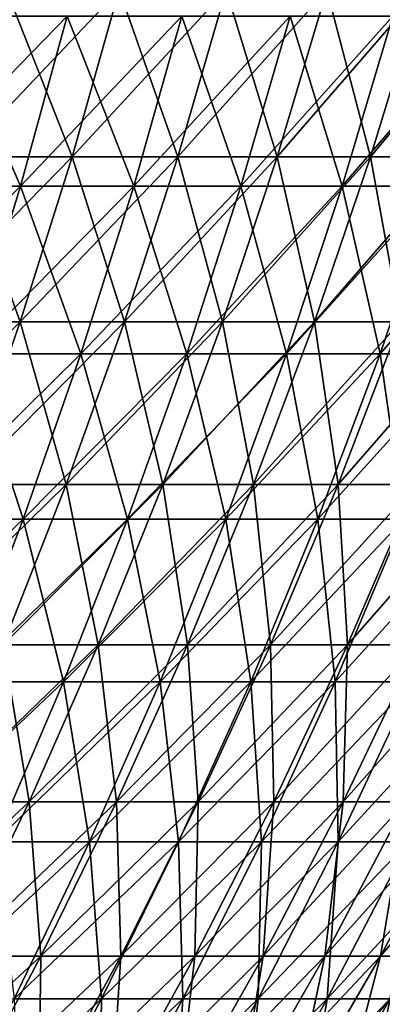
# Model space of a CAD drawing. Header units: millimetres. Extents: x -125 to 125, y 3898 to 4025.
# Tile 264 of 276: x 92 to 101, y 3962 to 3986. Entities that reach past the tile are written whole.
import ezdxf

# ---------------------------------------------------------------- set-up
doc = ezdxf.new("R2010")
doc.units = ezdxf.units.MM
doc.header["$LTSCALE"] = 2.2935
for name, color, linetype in [('2', 7, 'CONTINUOUS'), ('3', 7, 'CONTINUOUS'), ('4', 7, 'CONTINUOUS'), ('5', 7, 'CONTINUOUS')]:
    doc.layers.add(name, color=color, linetype=linetype)

msp = doc.modelspace()

# ---------------------------------------------------------------- linework, layer by layer
at = {"layer": '2', "color": 36, "linetype": 'Continuous', "true_color": 0x833d1e}
for points in [[(89.173, 3981.725, 76.161), (92.094, 3981.725, 72.601), (90.28, 3985.897, 77.107), (89.173, 3981.725, 76.161)], [(90.28, 3985.897, 77.107), (92.094, 3981.725, 72.601), (93.238, 3985.897, 73.503), (90.28, 3985.897, 77.107)], [(92.094, 3981.725, 72.601), (94.873, 3981.725, 68.93), (93.238, 3985.897, 73.503), (92.094, 3981.725, 72.601)], [(93.238, 3985.897, 73.503), (94.873, 3981.725, 68.93), (96.052, 3985.897, 69.786), (93.238, 3985.897, 73.503)], [(94.873, 3981.725, 68.93), (97.506, 3981.725, 65.152), (96.052, 3985.897, 69.786), (94.873, 3981.725, 68.93)], [(96.052, 3985.897, 69.786), (97.506, 3981.725, 65.152), (98.717, 3985.897, 65.961), (96.052, 3985.897, 69.786)], [(97.506, 3981.725, 65.152), (99.989, 3981.725, 61.273), (98.717, 3985.897, 65.961), (97.506, 3981.725, 65.152)], [(98.717, 3985.897, 65.961), (99.989, 3981.725, 61.273), (101.231, 3985.897, 62.034), (98.717, 3985.897, 65.961)], [(99.989, 3981.725, 61.273), (102.318, 3981.725, 57.301), (101.231, 3985.897, 62.034), (99.989, 3981.725, 61.273)], [(89.173, 3981.725, 76.161), (90.835, 3977.606, 71.609), (92.094, 3981.725, 72.601), (89.173, 3981.725, 76.161)], [(90.835, 3977.606, 71.609), (93.577, 3977.606, 67.987), (92.094, 3981.725, 72.601), (90.835, 3977.606, 71.609)], [(92.094, 3981.725, 72.601), (93.577, 3977.606, 67.987), (94.873, 3981.725, 68.93), (92.094, 3981.725, 72.601)], [(93.577, 3977.606, 67.987), (96.174, 3977.606, 64.261), (94.873, 3981.725, 68.93), (93.577, 3977.606, 67.987)], [(94.873, 3981.725, 68.93), (96.174, 3977.606, 64.261), (97.506, 3981.725, 65.152), (94.873, 3981.725, 68.93)], [(96.174, 3977.606, 64.261), (98.622, 3977.606, 60.436), (97.506, 3981.725, 65.152), (96.174, 3977.606, 64.261)], [(97.506, 3981.725, 65.152), (98.622, 3977.606, 60.436), (99.989, 3981.725, 61.273), (97.506, 3981.725, 65.152)], [(98.622, 3977.606, 60.436), (100.919, 3977.606, 56.517), (99.989, 3981.725, 61.273), (98.622, 3977.606, 60.436)], [(99.989, 3981.725, 61.273), (100.919, 3977.606, 56.517), (102.318, 3981.725, 57.301), (99.989, 3981.725, 61.273)], [(100.919, 3977.606, 56.517), (103.06, 3977.606, 52.512), (102.318, 3981.725, 57.301), (100.919, 3977.606, 56.517)], [(89.463, 3973.547, 70.527), (92.163, 3973.547, 66.96), (90.835, 3977.606, 71.609), (89.463, 3973.547, 70.527)], [(90.835, 3977.606, 71.609), (92.163, 3973.547, 66.96), (93.577, 3977.606, 67.987), (90.835, 3977.606, 71.609)], [(92.163, 3973.547, 66.96), (94.721, 3973.547, 63.29), (93.577, 3977.606, 67.987), (92.163, 3973.547, 66.96)], [(93.577, 3977.606, 67.987), (94.721, 3973.547, 63.29), (96.174, 3977.606, 64.261), (93.577, 3977.606, 67.987)], [(94.721, 3973.547, 63.29), (97.132, 3973.547, 59.523), (96.174, 3977.606, 64.261), (94.721, 3973.547, 63.29)], [(96.174, 3977.606, 64.261), (97.132, 3973.547, 59.523), (98.622, 3977.606, 60.436), (96.174, 3977.606, 64.261)], [(97.132, 3973.547, 59.523), (99.394, 3973.547, 55.663), (98.622, 3977.606, 60.436), (97.132, 3973.547, 59.523)], [(98.622, 3977.606, 60.436), (99.394, 3973.547, 55.663), (100.919, 3977.606, 56.517), (98.622, 3977.606, 60.436)], [(99.394, 3973.547, 55.663), (101.503, 3973.547, 51.718), (100.919, 3977.606, 56.517), (99.394, 3973.547, 55.663)], [(100.919, 3977.606, 56.517), (101.503, 3973.547, 51.718), (103.06, 3977.606, 52.512), (100.919, 3977.606, 56.517)], [(89.463, 3973.547, 70.527), (90.634, 3969.553, 65.849), (92.163, 3973.547, 66.96), (89.463, 3973.547, 70.527)], [(90.634, 3969.553, 65.849), (93.149, 3969.553, 62.24), (92.163, 3973.547, 66.96), (90.634, 3969.553, 65.849)], [(92.163, 3973.547, 66.96), (93.149, 3969.553, 62.24), (94.721, 3973.547, 63.29), (92.163, 3973.547, 66.96)], [(93.149, 3969.553, 62.24), (95.521, 3969.553, 58.535), (94.721, 3973.547, 63.29), (93.149, 3969.553, 62.24)], [(94.721, 3973.547, 63.29), (95.521, 3969.553, 58.535), (97.132, 3973.547, 59.523), (94.721, 3973.547, 63.29)], [(95.521, 3969.553, 58.535), (97.745, 3969.553, 54.74), (97.132, 3973.547, 59.523), (95.521, 3969.553, 58.535)], [(97.132, 3973.547, 59.523), (97.745, 3969.553, 54.74), (99.394, 3973.547, 55.663), (97.132, 3973.547, 59.523)], [(97.745, 3969.553, 54.74), (99.819, 3969.553, 50.86), (99.394, 3973.547, 55.663), (97.745, 3969.553, 54.74)], [(99.394, 3973.547, 55.663), (99.819, 3969.553, 50.86), (101.503, 3973.547, 51.718), (99.394, 3973.547, 55.663)], [(99.819, 3969.553, 50.86), (101.739, 3969.553, 46.902), (101.503, 3973.547, 51.718), (99.819, 3969.553, 50.86)], [(90.634, 3969.553, 65.849), (91.461, 3965.627, 61.112), (93.149, 3969.553, 62.24), (90.634, 3969.553, 65.849)], [(91.461, 3965.627, 61.112), (93.79, 3965.627, 57.475), (93.149, 3969.553, 62.24), (91.461, 3965.627, 61.112)], [(93.149, 3969.553, 62.24), (93.79, 3965.627, 57.475), (95.521, 3969.553, 58.535), (93.149, 3969.553, 62.24)], [(93.79, 3965.627, 57.475), (95.974, 3965.627, 53.748), (95.521, 3969.553, 58.535), (93.79, 3965.627, 57.475)], [(95.521, 3969.553, 58.535), (95.974, 3965.627, 53.748), (97.745, 3969.553, 54.74), (95.521, 3969.553, 58.535)], [(95.974, 3965.627, 53.748), (98.01, 3965.627, 49.939), (97.745, 3969.553, 54.74), (95.974, 3965.627, 53.748)], [(97.745, 3969.553, 54.74), (98.01, 3965.627, 49.939), (99.819, 3969.553, 50.86), (97.745, 3969.553, 54.74)], [(98.01, 3965.627, 49.939), (99.895, 3965.627, 46.052), (99.819, 3969.553, 50.86), (98.01, 3965.627, 49.939)], [(99.819, 3969.553, 50.86), (99.895, 3965.627, 46.052), (101.739, 3969.553, 46.902), (99.819, 3969.553, 50.86)], [(99.895, 3965.627, 46.052), (101.626, 3965.627, 42.095), (101.739, 3969.553, 46.902), (99.895, 3965.627, 46.052)], [(91.461, 3965.627, 61.112), (91.942, 3961.776, 56.342), (93.79, 3965.627, 57.475), (91.461, 3965.627, 61.112)], [(91.942, 3961.776, 56.342), (94.083, 3961.776, 52.689), (93.79, 3965.627, 57.475), (91.942, 3961.776, 56.342)], [(93.79, 3965.627, 57.475), (94.083, 3961.776, 52.689), (95.974, 3965.627, 53.748), (93.79, 3965.627, 57.475)], [(94.083, 3961.776, 52.689), (96.079, 3961.776, 48.955), (95.974, 3965.627, 53.748), (94.083, 3961.776, 52.689)], [(95.974, 3965.627, 53.748), (96.079, 3961.776, 48.955), (98.01, 3965.627, 49.939), (95.974, 3965.627, 53.748)], [(96.079, 3961.776, 48.955), (97.927, 3961.776, 45.145), (98.01, 3965.627, 49.939), (96.079, 3961.776, 48.955)], [(97.927, 3961.776, 45.145), (99.624, 3961.776, 41.266), (99.895, 3965.627, 46.052), (97.927, 3961.776, 45.145)], [(98.01, 3965.627, 49.939), (97.927, 3961.776, 45.145), (99.895, 3965.627, 46.052), (98.01, 3965.627, 49.939)], [(99.624, 3961.776, 41.266), (101.167, 3961.776, 37.322), (101.626, 3965.627, 42.095), (99.624, 3961.776, 41.266)], [(99.895, 3965.627, 46.052), (99.624, 3961.776, 41.266), (101.626, 3965.627, 42.095), (99.895, 3965.627, 46.052)], [(91.942, 3961.776, 56.342), (92.074, 3958.004, 51.564), (94.083, 3961.776, 52.689), (91.942, 3961.776, 56.342)], [(92.074, 3958.004, 51.564), (94.028, 3958.004, 47.91), (94.083, 3961.776, 52.689), (92.074, 3958.004, 51.564)], [(94.028, 3958.004, 47.91), (95.836, 3958.004, 44.181), (96.079, 3961.776, 48.955), (94.028, 3958.004, 47.91)], [(94.083, 3961.776, 52.689), (94.028, 3958.004, 47.91), (96.079, 3961.776, 48.955), (94.083, 3961.776, 52.689)], [(95.836, 3958.004, 44.181), (97.497, 3958.004, 40.384), (97.927, 3961.776, 45.145), (95.836, 3958.004, 44.181)], [(96.079, 3961.776, 48.955), (95.836, 3958.004, 44.181), (97.927, 3961.776, 45.145), (96.079, 3961.776, 48.955)], [(97.497, 3958.004, 40.384), (99.007, 3958.004, 36.526), (99.624, 3961.776, 41.266), (97.497, 3958.004, 40.384)], [(97.927, 3961.776, 45.145), (97.497, 3958.004, 40.384), (99.624, 3961.776, 41.266), (97.927, 3961.776, 45.145)], [(99.007, 3958.004, 36.526), (100.365, 3958.004, 32.61), (101.167, 3961.776, 37.322), (99.007, 3958.004, 36.526)], [(99.624, 3961.776, 41.266), (99.007, 3958.004, 36.526), (101.167, 3961.776, 37.322), (99.624, 3961.776, 41.266)], [(100.365, 3958.004, 32.61), (101.568, 3958.004, 28.645), (102.554, 3961.776, 33.322), (100.365, 3958.004, 32.61)], [(101.167, 3961.776, 37.322), (100.365, 3958.004, 32.61), (102.554, 3961.776, 33.322), (101.167, 3961.776, 37.322)]]:
    msp.add_3dface(points, dxfattribs=at)
at = {"layer": '3', "color": 36, "linetype": 'Continuous', "true_color": 0x833d1e}
for points in [[(92.094, 3981.725, -72.601), (89.173, 3981.725, -76.161), (93.238, 3985.897, -73.503), (92.094, 3981.725, -72.601)], [(93.238, 3985.897, -73.503), (89.173, 3981.725, -76.161), (90.28, 3985.897, -77.107), (93.238, 3985.897, -73.503)], [(94.873, 3981.725, -68.93), (92.094, 3981.725, -72.601), (96.052, 3985.897, -69.786), (94.873, 3981.725, -68.93)], [(96.052, 3985.897, -69.786), (92.094, 3981.725, -72.601), (93.238, 3985.897, -73.503), (96.052, 3985.897, -69.786)], [(97.506, 3981.725, -65.152), (94.873, 3981.725, -68.93), (98.717, 3985.897, -65.961), (97.506, 3981.725, -65.152)], [(98.717, 3985.897, -65.961), (94.873, 3981.725, -68.93), (96.052, 3985.897, -69.786), (98.717, 3985.897, -65.961)], [(99.989, 3981.725, -61.273), (97.506, 3981.725, -65.152), (101.231, 3985.897, -62.034), (99.989, 3981.725, -61.273)], [(101.231, 3985.897, -62.034), (97.506, 3981.725, -65.152), (98.717, 3985.897, -65.961), (101.231, 3985.897, -62.034)], [(102.318, 3981.725, -57.301), (99.989, 3981.725, -61.273), (103.588, 3985.897, -58.012), (102.318, 3981.725, -57.301)], [(103.588, 3985.897, -58.012), (99.989, 3981.725, -61.273), (101.231, 3985.897, -62.034), (103.588, 3985.897, -58.012)], [(90.835, 3977.606, -71.609), (87.954, 3977.606, -75.12), (92.094, 3981.725, -72.601), (90.835, 3977.606, -71.609)], [(92.094, 3981.725, -72.601), (87.954, 3977.606, -75.12), (89.173, 3981.725, -76.161), (92.094, 3981.725, -72.601)], [(93.577, 3977.606, -67.987), (90.835, 3977.606, -71.609), (94.873, 3981.725, -68.93), (93.577, 3977.606, -67.987)], [(94.873, 3981.725, -68.93), (90.835, 3977.606, -71.609), (92.094, 3981.725, -72.601), (94.873, 3981.725, -68.93)], [(96.174, 3977.606, -64.261), (93.577, 3977.606, -67.987), (97.506, 3981.725, -65.152), (96.174, 3977.606, -64.261)], [(97.506, 3981.725, -65.152), (93.577, 3977.606, -67.987), (94.873, 3981.725, -68.93), (97.506, 3981.725, -65.152)], [(98.622, 3977.606, -60.436), (96.174, 3977.606, -64.261), (99.989, 3981.725, -61.273), (98.622, 3977.606, -60.436)], [(99.989, 3981.725, -61.273), (96.174, 3977.606, -64.261), (97.506, 3981.725, -65.152), (99.989, 3981.725, -61.273)], [(100.919, 3977.606, -56.517), (98.622, 3977.606, -60.436), (102.318, 3981.725, -57.301), (100.919, 3977.606, -56.517)], [(102.318, 3981.725, -57.301), (98.622, 3977.606, -60.436), (99.989, 3981.725, -61.273), (102.318, 3981.725, -57.301)], [(103.06, 3977.606, -52.512), (100.919, 3977.606, -56.517), (104.488, 3981.725, -53.239), (103.06, 3977.606, -52.512)], [(104.488, 3981.725, -53.239), (100.919, 3977.606, -56.517), (102.318, 3981.725, -57.301), (104.488, 3981.725, -53.239)], [(92.163, 3973.547, -66.96), (89.463, 3973.547, -70.527), (93.577, 3977.606, -67.987), (92.163, 3973.547, -66.96)], [(93.577, 3977.606, -67.987), (89.463, 3973.547, -70.527), (90.835, 3977.606, -71.609), (93.577, 3977.606, -67.987)], [(94.721, 3973.547, -63.29), (92.163, 3973.547, -66.96), (96.174, 3977.606, -64.261), (94.721, 3973.547, -63.29)], [(96.174, 3977.606, -64.261), (92.163, 3973.547, -66.96), (93.577, 3977.606, -67.987), (96.174, 3977.606, -64.261)], [(97.132, 3973.547, -59.523), (94.721, 3973.547, -63.29), (98.622, 3977.606, -60.436), (97.132, 3973.547, -59.523)], [(98.622, 3977.606, -60.436), (94.721, 3973.547, -63.29), (96.174, 3977.606, -64.261), (98.622, 3977.606, -60.436)], [(99.394, 3973.547, -55.663), (97.132, 3973.547, -59.523), (100.919, 3977.606, -56.517), (99.394, 3973.547, -55.663)], [(100.919, 3977.606, -56.517), (97.132, 3973.547, -59.523), (98.622, 3977.606, -60.436), (100.919, 3977.606, -56.517)], [(101.503, 3973.547, -51.718), (99.394, 3973.547, -55.663), (103.06, 3977.606, -52.512), (101.503, 3973.547, -51.718)], [(103.06, 3977.606, -52.512), (99.394, 3973.547, -55.663), (100.919, 3977.606, -56.517), (103.06, 3977.606, -52.512)], [(90.634, 3969.553, -65.849), (87.979, 3969.553, -69.357), (92.163, 3973.547, -66.96), (90.634, 3969.553, -65.849)], [(92.163, 3973.547, -66.96), (87.979, 3969.553, -69.357), (89.463, 3973.547, -70.527), (92.163, 3973.547, -66.96)], [(93.149, 3969.553, -62.24), (90.634, 3969.553, -65.849), (94.721, 3973.547, -63.29), (93.149, 3969.553, -62.24)], [(94.721, 3973.547, -63.29), (90.634, 3969.553, -65.849), (92.163, 3973.547, -66.96), (94.721, 3973.547, -63.29)], [(95.521, 3969.553, -58.535), (93.149, 3969.553, -62.24), (97.132, 3973.547, -59.523), (95.521, 3969.553, -58.535)], [(97.132, 3973.547, -59.523), (93.149, 3969.553, -62.24), (94.721, 3973.547, -63.29), (97.132, 3973.547, -59.523)], [(97.745, 3969.553, -54.74), (95.521, 3969.553, -58.535), (99.394, 3973.547, -55.663), (97.745, 3969.553, -54.74)], [(99.394, 3973.547, -55.663), (95.521, 3969.553, -58.535), (97.132, 3973.547, -59.523), (99.394, 3973.547, -55.663)], [(99.819, 3969.553, -50.86), (97.745, 3969.553, -54.74), (101.503, 3973.547, -51.718), (99.819, 3969.553, -50.86)], [(101.503, 3973.547, -51.718), (97.745, 3969.553, -54.74), (99.394, 3973.547, -55.663), (101.503, 3973.547, -51.718)], [(101.739, 3969.553, -46.902), (99.819, 3969.553, -50.86), (103.455, 3973.547, -47.693), (101.739, 3969.553, -46.902)], [(103.455, 3973.547, -47.693), (99.819, 3969.553, -50.86), (101.503, 3973.547, -51.718), (103.455, 3973.547, -47.693)], [(91.461, 3965.627, -61.112), (88.991, 3965.627, -64.656), (93.149, 3969.553, -62.24), (91.461, 3965.627, -61.112)], [(93.149, 3969.553, -62.24), (88.991, 3965.627, -64.656), (90.634, 3969.553, -65.849), (93.149, 3969.553, -62.24)], [(93.79, 3965.627, -57.475), (91.461, 3965.627, -61.112), (95.521, 3969.553, -58.535), (93.79, 3965.627, -57.475)], [(95.521, 3969.553, -58.535), (91.461, 3965.627, -61.112), (93.149, 3969.553, -62.24), (95.521, 3969.553, -58.535)], [(95.974, 3965.627, -53.748), (93.79, 3965.627, -57.475), (97.745, 3969.553, -54.74), (95.974, 3965.627, -53.748)], [(97.745, 3969.553, -54.74), (93.79, 3965.627, -57.475), (95.521, 3969.553, -58.535), (97.745, 3969.553, -54.74)], [(98.01, 3965.627, -49.939), (95.974, 3965.627, -53.748), (99.819, 3969.553, -50.86), (98.01, 3965.627, -49.939)], [(99.819, 3969.553, -50.86), (95.974, 3965.627, -53.748), (97.745, 3969.553, -54.74), (99.819, 3969.553, -50.86)], [(99.895, 3965.627, -46.052), (98.01, 3965.627, -49.939), (101.739, 3969.553, -46.902), (99.895, 3965.627, -46.052)], [(101.739, 3969.553, -46.902), (98.01, 3965.627, -49.939), (99.819, 3969.553, -50.86), (101.739, 3969.553, -46.902)], [(101.626, 3965.627, -42.095), (99.895, 3965.627, -46.052), (103.502, 3969.553, -42.872), (101.626, 3965.627, -42.095)], [(103.502, 3969.553, -42.872), (99.895, 3965.627, -46.052), (101.739, 3969.553, -46.902), (103.502, 3969.553, -42.872)], [(91.942, 3961.776, -56.342), (89.659, 3961.776, -59.908), (93.79, 3965.627, -57.475), (91.942, 3961.776, -56.342)], [(93.79, 3965.627, -57.475), (89.659, 3961.776, -59.908), (91.461, 3965.627, -61.112), (93.79, 3965.627, -57.475)], [(94.083, 3961.776, -52.689), (91.942, 3961.776, -56.342), (95.974, 3965.627, -53.748), (94.083, 3961.776, -52.689)], [(95.974, 3965.627, -53.748), (91.942, 3961.776, -56.342), (93.79, 3965.627, -57.475), (95.974, 3965.627, -53.748)], [(96.079, 3961.776, -48.955), (94.083, 3961.776, -52.689), (98.01, 3965.627, -49.939), (96.079, 3961.776, -48.955)], [(98.01, 3965.627, -49.939), (94.083, 3961.776, -52.689), (95.974, 3965.627, -53.748), (98.01, 3965.627, -49.939)], [(97.927, 3961.776, -45.145), (96.079, 3961.776, -48.955), (99.895, 3965.627, -46.052), (97.927, 3961.776, -45.145)], [(99.895, 3965.627, -46.052), (96.079, 3961.776, -48.955), (98.01, 3965.627, -49.939), (99.895, 3965.627, -46.052)], [(99.624, 3961.776, -41.266), (97.927, 3961.776, -45.145), (101.626, 3965.627, -42.095), (99.624, 3961.776, -41.266)], [(101.626, 3965.627, -42.095), (97.927, 3961.776, -45.145), (99.895, 3965.627, -46.052), (101.626, 3965.627, -42.095)], [(101.167, 3961.776, -37.322), (99.624, 3961.776, -41.266), (103.201, 3965.627, -38.073), (101.167, 3961.776, -37.322)], [(103.201, 3965.627, -38.073), (99.624, 3961.776, -41.266), (101.626, 3965.627, -42.095), (103.201, 3965.627, -38.073)], [(92.074, 3958.004, -51.564), (89.979, 3958.004, -55.139), (94.083, 3961.776, -52.689), (92.074, 3958.004, -51.564)], [(94.083, 3961.776, -52.689), (89.979, 3958.004, -55.139), (91.942, 3961.776, -56.342), (94.083, 3961.776, -52.689)], [(94.028, 3958.004, -47.91), (92.074, 3958.004, -51.564), (96.079, 3961.776, -48.955), (94.028, 3958.004, -47.91)], [(96.079, 3961.776, -48.955), (92.074, 3958.004, -51.564), (94.083, 3961.776, -52.689), (96.079, 3961.776, -48.955)], [(95.836, 3958.004, -44.181), (94.028, 3958.004, -47.91), (97.927, 3961.776, -45.145), (95.836, 3958.004, -44.181)], [(97.927, 3961.776, -45.145), (94.028, 3958.004, -47.91), (96.079, 3961.776, -48.955), (97.927, 3961.776, -45.145)], [(97.497, 3958.004, -40.384), (95.836, 3958.004, -44.181), (99.624, 3961.776, -41.266), (97.497, 3958.004, -40.384)], [(99.624, 3961.776, -41.266), (95.836, 3958.004, -44.181), (97.927, 3961.776, -45.145), (99.624, 3961.776, -41.266)], [(99.007, 3958.004, -36.526), (97.497, 3958.004, -40.384), (101.167, 3961.776, -37.322), (99.007, 3958.004, -36.526)], [(101.167, 3961.776, -37.322), (97.497, 3958.004, -40.384), (99.624, 3961.776, -41.266), (101.167, 3961.776, -37.322)], [(100.365, 3958.004, -32.61), (99.007, 3958.004, -36.526), (102.554, 3961.776, -33.322), (100.365, 3958.004, -32.61)], [(102.554, 3961.776, -33.322), (99.007, 3958.004, -36.526), (101.167, 3961.776, -37.322), (102.554, 3961.776, -33.322)], [(101.568, 3958.004, -28.645), (100.365, 3958.004, -32.61), (103.783, 3961.776, -29.27), (101.568, 3958.004, -28.645)], [(103.783, 3961.776, -29.27), (100.365, 3958.004, -32.61), (102.554, 3961.776, -33.322), (103.783, 3961.776, -29.27)]]:
    msp.add_3dface(points, dxfattribs=at)
at = {"layer": '4', "color": 36, "linetype": 'Continuous', "true_color": 0x833d1e}
for points in [[(90.627, 3982.44, -71.445), (93.362, 3982.44, -67.832), (91.751, 3986.543, -72.331), (90.627, 3982.44, -71.445)], [(91.751, 3986.543, -72.331), (93.362, 3982.44, -67.832), (94.52, 3986.543, -68.673), (91.751, 3986.543, -72.331)], [(93.362, 3982.44, -67.832), (95.953, 3982.44, -64.114), (94.52, 3986.543, -68.673), (93.362, 3982.44, -67.832)], [(94.52, 3986.543, -68.673), (95.953, 3982.44, -64.114), (97.144, 3986.543, -64.909), (94.52, 3986.543, -68.673)], [(95.953, 3982.44, -64.114), (98.396, 3982.44, -60.297), (97.144, 3986.543, -64.909), (95.953, 3982.44, -64.114)], [(97.144, 3986.543, -64.909), (98.396, 3982.44, -60.297), (99.617, 3986.543, -61.045), (97.144, 3986.543, -64.909)], [(98.396, 3982.44, -60.297), (100.688, 3982.44, -56.388), (99.617, 3986.543, -61.045), (98.396, 3982.44, -60.297)], [(99.617, 3986.543, -61.045), (100.688, 3982.44, -56.388), (101.937, 3986.543, -57.087), (99.617, 3986.543, -61.045)], [(100.688, 3982.44, -56.388), (102.824, 3982.44, -52.391), (101.937, 3986.543, -57.087), (100.688, 3982.44, -56.388)], [(89.39, 3978.389, -70.469), (92.087, 3978.389, -66.905), (90.627, 3982.44, -71.445), (89.39, 3978.389, -70.469)], [(90.627, 3982.44, -71.445), (92.087, 3978.389, -66.905), (93.362, 3982.44, -67.832), (90.627, 3982.44, -71.445)], [(92.087, 3978.389, -66.905), (94.643, 3978.389, -63.239), (93.362, 3982.44, -67.832), (92.087, 3978.389, -66.905)], [(93.362, 3982.44, -67.832), (94.643, 3978.389, -63.239), (95.953, 3982.44, -64.114), (93.362, 3982.44, -67.832)], [(94.643, 3978.389, -63.239), (97.053, 3978.389, -59.474), (95.953, 3982.44, -64.114), (94.643, 3978.389, -63.239)], [(95.953, 3982.44, -64.114), (97.053, 3978.389, -59.474), (98.396, 3982.44, -60.297), (95.953, 3982.44, -64.114)], [(97.053, 3978.389, -59.474), (99.313, 3978.389, -55.618), (98.396, 3982.44, -60.297), (97.053, 3978.389, -59.474)], [(98.396, 3982.44, -60.297), (99.313, 3978.389, -55.618), (100.688, 3982.44, -56.388), (98.396, 3982.44, -60.297)], [(99.313, 3978.389, -55.618), (101.42, 3978.389, -51.676), (100.688, 3982.44, -56.388), (99.313, 3978.389, -55.618)], [(100.688, 3982.44, -56.388), (101.42, 3978.389, -51.676), (102.824, 3982.44, -52.391), (100.688, 3982.44, -56.388)], [(89.39, 3978.389, -70.469), (90.698, 3974.397, -65.896), (92.087, 3978.389, -66.905), (89.39, 3978.389, -70.469)], [(90.698, 3974.397, -65.896), (93.215, 3974.397, -62.284), (92.087, 3978.389, -66.905), (90.698, 3974.397, -65.896)], [(92.087, 3978.389, -66.905), (93.215, 3974.397, -62.284), (94.643, 3978.389, -63.239), (92.087, 3978.389, -66.905)], [(93.215, 3974.397, -62.284), (95.588, 3974.397, -58.577), (94.643, 3978.389, -63.239), (93.215, 3974.397, -62.284)], [(94.643, 3978.389, -63.239), (95.588, 3974.397, -58.577), (97.053, 3978.389, -59.474), (94.643, 3978.389, -63.239)], [(95.588, 3974.397, -58.577), (97.814, 3974.397, -54.779), (97.053, 3978.389, -59.474), (95.588, 3974.397, -58.577)], [(97.053, 3978.389, -59.474), (97.814, 3974.397, -54.779), (99.313, 3978.389, -55.618), (97.053, 3978.389, -59.474)], [(97.814, 3974.397, -54.779), (99.89, 3974.397, -50.896), (99.313, 3978.389, -55.618), (97.814, 3974.397, -54.779)], [(99.313, 3978.389, -55.618), (99.89, 3974.397, -50.896), (101.42, 3978.389, -51.676), (99.313, 3978.389, -55.618)], [(99.89, 3974.397, -50.896), (101.811, 3974.397, -46.935), (101.42, 3978.389, -51.676), (99.89, 3974.397, -50.896)], [(90.698, 3974.397, -65.896), (91.67, 3970.468, -61.252), (93.215, 3974.397, -62.284), (90.698, 3974.397, -65.896)], [(91.67, 3970.468, -61.252), (94.004, 3970.468, -57.606), (93.215, 3974.397, -62.284), (91.67, 3970.468, -61.252)], [(93.215, 3974.397, -62.284), (94.004, 3970.468, -57.606), (95.588, 3974.397, -58.577), (93.215, 3974.397, -62.284)], [(94.004, 3970.468, -57.606), (96.194, 3970.468, -53.871), (95.588, 3974.397, -58.577), (94.004, 3970.468, -57.606)], [(95.588, 3974.397, -58.577), (96.194, 3970.468, -53.871), (97.814, 3974.397, -54.779), (95.588, 3974.397, -58.577)], [(96.194, 3970.468, -53.871), (98.234, 3970.468, -50.053), (97.814, 3974.397, -54.779), (96.194, 3970.468, -53.871)], [(97.814, 3974.397, -54.779), (98.234, 3970.468, -50.053), (99.89, 3974.397, -50.896), (97.814, 3974.397, -54.779)], [(98.234, 3970.468, -50.053), (100.124, 3970.468, -46.158), (99.89, 3974.397, -50.896), (98.234, 3970.468, -50.053)], [(99.89, 3974.397, -50.896), (100.124, 3970.468, -46.158), (101.811, 3974.397, -46.935), (99.89, 3974.397, -50.896)], [(100.124, 3970.468, -46.158), (101.859, 3970.468, -42.191), (101.811, 3974.397, -46.935), (100.124, 3970.468, -46.158)], [(90.011, 3966.607, -60.144), (92.303, 3966.607, -56.563), (91.67, 3970.468, -61.252), (90.011, 3966.607, -60.144)], [(91.67, 3970.468, -61.252), (92.303, 3966.607, -56.563), (94.004, 3970.468, -57.606), (91.67, 3970.468, -61.252)], [(92.303, 3966.607, -56.563), (94.453, 3966.607, -52.896), (94.004, 3970.468, -57.606), (92.303, 3966.607, -56.563)], [(94.004, 3970.468, -57.606), (94.453, 3966.607, -52.896), (96.194, 3970.468, -53.871), (94.004, 3970.468, -57.606)], [(94.453, 3966.607, -52.896), (96.456, 3966.607, -49.147), (96.194, 3970.468, -53.871), (94.453, 3966.607, -52.896)], [(96.194, 3970.468, -53.871), (96.456, 3966.607, -49.147), (98.234, 3970.468, -50.053), (96.194, 3970.468, -53.871)], [(96.456, 3966.607, -49.147), (98.312, 3966.607, -45.322), (98.234, 3970.468, -50.053), (96.456, 3966.607, -49.147)], [(98.234, 3970.468, -50.053), (98.312, 3966.607, -45.322), (100.124, 3970.468, -46.158), (98.234, 3970.468, -50.053)], [(98.312, 3966.607, -45.322), (100.015, 3966.607, -41.428), (100.124, 3970.468, -46.158), (98.312, 3966.607, -45.322)], [(100.015, 3966.607, -41.428), (101.564, 3966.607, -37.469), (101.859, 3970.468, -42.191), (100.015, 3966.607, -41.428)], [(100.124, 3970.468, -46.158), (100.015, 3966.607, -41.428), (101.859, 3970.468, -42.191), (100.124, 3970.468, -46.158)], [(90.011, 3966.607, -60.144), (90.486, 3962.819, -55.45), (92.303, 3966.607, -56.563), (90.011, 3966.607, -60.144)], [(90.486, 3962.819, -55.45), (92.594, 3962.819, -51.855), (92.303, 3966.607, -56.563), (90.486, 3962.819, -55.45)], [(92.303, 3966.607, -56.563), (92.594, 3962.819, -51.855), (94.453, 3966.607, -52.896), (92.303, 3966.607, -56.563)], [(92.594, 3962.819, -51.855), (94.558, 3962.819, -48.18), (94.453, 3966.607, -52.896), (92.594, 3962.819, -51.855)], [(94.453, 3966.607, -52.896), (94.558, 3962.819, -48.18), (96.456, 3966.607, -49.147), (94.453, 3966.607, -52.896)], [(94.558, 3962.819, -48.18), (96.377, 3962.819, -44.43), (96.456, 3966.607, -49.147), (94.558, 3962.819, -48.18)], [(96.377, 3962.819, -44.43), (98.047, 3962.819, -40.612), (98.312, 3966.607, -45.322), (96.377, 3962.819, -44.43)], [(96.456, 3966.607, -49.147), (96.377, 3962.819, -44.43), (98.312, 3966.607, -45.322), (96.456, 3966.607, -49.147)], [(98.047, 3962.819, -40.612), (99.566, 3962.819, -36.732), (100.015, 3966.607, -41.428), (98.047, 3962.819, -40.612)], [(98.312, 3966.607, -45.322), (98.047, 3962.819, -40.612), (100.015, 3966.607, -41.428), (98.312, 3966.607, -45.322)], [(99.566, 3962.819, -36.732), (100.931, 3962.819, -32.794), (101.564, 3966.607, -37.469), (99.566, 3962.819, -36.732)], [(100.015, 3966.607, -41.428), (99.566, 3962.819, -36.732), (101.564, 3966.607, -37.469), (100.015, 3966.607, -41.428)], [(100.931, 3962.819, -32.794), (102.141, 3962.819, -28.807), (102.957, 3966.607, -33.453), (100.931, 3962.819, -32.794)], [(101.564, 3966.607, -37.469), (100.931, 3962.819, -32.794), (102.957, 3966.607, -33.453), (101.564, 3966.607, -37.469)], [(90.486, 3962.819, -55.45), (90.619, 3959.109, -50.749), (92.594, 3962.819, -51.855), (90.486, 3962.819, -55.45)], [(90.619, 3959.109, -50.749), (92.542, 3959.109, -47.152), (92.594, 3962.819, -51.855), (90.619, 3959.109, -50.749)], [(92.542, 3959.109, -47.152), (94.322, 3959.109, -43.483), (94.558, 3962.819, -48.18), (92.542, 3959.109, -47.152)], [(92.594, 3962.819, -51.855), (92.542, 3959.109, -47.152), (94.558, 3962.819, -48.18), (92.594, 3962.819, -51.855)], [(94.322, 3959.109, -43.483), (95.956, 3959.109, -39.746), (96.377, 3962.819, -44.43), (94.322, 3959.109, -43.483)], [(94.558, 3962.819, -48.18), (94.322, 3959.109, -43.483), (96.377, 3962.819, -44.43), (94.558, 3962.819, -48.18)], [(95.956, 3959.109, -39.746), (97.442, 3959.109, -35.948), (98.047, 3962.819, -40.612), (95.956, 3959.109, -39.746)], [(96.377, 3962.819, -44.43), (95.956, 3959.109, -39.746), (98.047, 3962.819, -40.612), (96.377, 3962.819, -44.43)], [(97.442, 3959.109, -35.948), (98.779, 3959.109, -32.095), (99.566, 3962.819, -36.732), (97.442, 3959.109, -35.948)], [(98.047, 3962.819, -40.612), (97.442, 3959.109, -35.948), (99.566, 3962.819, -36.732), (98.047, 3962.819, -40.612)], [(98.779, 3959.109, -32.095), (99.963, 3959.109, -28.192), (100.931, 3962.819, -32.794), (98.779, 3959.109, -32.095)], [(99.566, 3962.819, -36.732), (98.779, 3959.109, -32.095), (100.931, 3962.819, -32.794), (99.566, 3962.819, -36.732)], [(99.963, 3959.109, -28.192), (100.992, 3959.109, -24.246), (102.141, 3962.819, -28.807), (99.963, 3959.109, -28.192)], [(100.931, 3962.819, -32.794), (99.963, 3959.109, -28.192), (102.141, 3962.819, -28.807), (100.931, 3962.819, -32.794)]]:
    msp.add_3dface(points, dxfattribs=at)
at = {"layer": '5', "color": 36, "linetype": 'Continuous', "true_color": 0x833d1e}
for points in [[(93.362, 3982.44, 67.832), (90.627, 3982.44, 71.445), (94.52, 3986.543, 68.673), (93.362, 3982.44, 67.832)], [(94.52, 3986.543, 68.673), (90.627, 3982.44, 71.445), (91.751, 3986.543, 72.331), (94.52, 3986.543, 68.673)], [(95.953, 3982.44, 64.114), (93.362, 3982.44, 67.832), (97.144, 3986.543, 64.909), (95.953, 3982.44, 64.114)], [(97.144, 3986.543, 64.909), (93.362, 3982.44, 67.832), (94.52, 3986.543, 68.673), (97.144, 3986.543, 64.909)], [(98.396, 3982.44, 60.297), (95.953, 3982.44, 64.114), (99.617, 3986.543, 61.045), (98.396, 3982.44, 60.297)], [(99.617, 3986.543, 61.045), (95.953, 3982.44, 64.114), (97.144, 3986.543, 64.909), (99.617, 3986.543, 61.045)], [(100.688, 3982.44, 56.388), (98.396, 3982.44, 60.297), (101.937, 3986.543, 57.087), (100.688, 3982.44, 56.388)], [(101.937, 3986.543, 57.087), (98.396, 3982.44, 60.297), (99.617, 3986.543, 61.045), (101.937, 3986.543, 57.087)], [(102.824, 3982.44, 52.391), (100.688, 3982.44, 56.388), (104.099, 3986.543, 53.041), (102.824, 3982.44, 52.391)], [(104.099, 3986.543, 53.041), (100.688, 3982.44, 56.388), (101.937, 3986.543, 57.087), (104.099, 3986.543, 53.041)], [(92.087, 3978.389, 66.905), (89.39, 3978.389, 70.469), (93.362, 3982.44, 67.832), (92.087, 3978.389, 66.905)], [(93.362, 3982.44, 67.832), (89.39, 3978.389, 70.469), (90.627, 3982.44, 71.445), (93.362, 3982.44, 67.832)], [(94.643, 3978.389, 63.239), (92.087, 3978.389, 66.905), (95.953, 3982.44, 64.114), (94.643, 3978.389, 63.239)], [(95.953, 3982.44, 64.114), (92.087, 3978.389, 66.905), (93.362, 3982.44, 67.832), (95.953, 3982.44, 64.114)], [(97.053, 3978.389, 59.474), (94.643, 3978.389, 63.239), (98.396, 3982.44, 60.297), (97.053, 3978.389, 59.474)], [(98.396, 3982.44, 60.297), (94.643, 3978.389, 63.239), (95.953, 3982.44, 64.114), (98.396, 3982.44, 60.297)], [(99.313, 3978.389, 55.618), (97.053, 3978.389, 59.474), (100.688, 3982.44, 56.388), (99.313, 3978.389, 55.618)], [(100.688, 3982.44, 56.388), (97.053, 3978.389, 59.474), (98.396, 3982.44, 60.297), (100.688, 3982.44, 56.388)], [(101.42, 3978.389, 51.676), (99.313, 3978.389, 55.618), (102.824, 3982.44, 52.391), (101.42, 3978.389, 51.676)], [(102.824, 3982.44, 52.391), (99.313, 3978.389, 55.618), (100.688, 3982.44, 56.388), (102.824, 3982.44, 52.391)], [(90.698, 3974.397, 65.896), (88.041, 3974.397, 69.406), (92.087, 3978.389, 66.905), (90.698, 3974.397, 65.896)], [(92.087, 3978.389, 66.905), (88.041, 3974.397, 69.406), (89.39, 3978.389, 70.469), (92.087, 3978.389, 66.905)], [(93.215, 3974.397, 62.284), (90.698, 3974.397, 65.896), (94.643, 3978.389, 63.239), (93.215, 3974.397, 62.284)], [(94.643, 3978.389, 63.239), (90.698, 3974.397, 65.896), (92.087, 3978.389, 66.905), (94.643, 3978.389, 63.239)], [(95.588, 3974.397, 58.577), (93.215, 3974.397, 62.284), (97.053, 3978.389, 59.474), (95.588, 3974.397, 58.577)], [(97.053, 3978.389, 59.474), (93.215, 3974.397, 62.284), (94.643, 3978.389, 63.239), (97.053, 3978.389, 59.474)], [(97.814, 3974.397, 54.779), (95.588, 3974.397, 58.577), (99.313, 3978.389, 55.618), (97.814, 3974.397, 54.779)], [(99.313, 3978.389, 55.618), (95.588, 3974.397, 58.577), (97.053, 3978.389, 59.474), (99.313, 3978.389, 55.618)], [(99.89, 3974.397, 50.896), (97.814, 3974.397, 54.779), (101.42, 3978.389, 51.676), (99.89, 3974.397, 50.896)], [(101.42, 3978.389, 51.676), (97.814, 3974.397, 54.779), (99.313, 3978.389, 55.618), (101.42, 3978.389, 51.676)], [(101.811, 3974.397, 46.935), (99.89, 3974.397, 50.896), (103.371, 3978.389, 47.655), (101.811, 3974.397, 46.935)], [(103.371, 3978.389, 47.655), (99.89, 3974.397, 50.896), (101.42, 3978.389, 51.676), (103.371, 3978.389, 47.655)], [(91.67, 3970.468, 61.252), (89.195, 3970.468, 64.804), (93.215, 3974.397, 62.284), (91.67, 3970.468, 61.252)], [(93.215, 3974.397, 62.284), (89.195, 3970.468, 64.804), (90.698, 3974.397, 65.896), (93.215, 3974.397, 62.284)], [(94.004, 3970.468, 57.606), (91.67, 3970.468, 61.252), (95.588, 3974.397, 58.577), (94.004, 3970.468, 57.606)], [(95.588, 3974.397, 58.577), (91.67, 3970.468, 61.252), (93.215, 3974.397, 62.284), (95.588, 3974.397, 58.577)], [(96.194, 3970.468, 53.871), (94.004, 3970.468, 57.606), (97.814, 3974.397, 54.779), (96.194, 3970.468, 53.871)], [(97.814, 3974.397, 54.779), (94.004, 3970.468, 57.606), (95.588, 3974.397, 58.577), (97.814, 3974.397, 54.779)], [(98.234, 3970.468, 50.053), (96.194, 3970.468, 53.871), (99.89, 3974.397, 50.896), (98.234, 3970.468, 50.053)], [(99.89, 3974.397, 50.896), (96.194, 3970.468, 53.871), (97.814, 3974.397, 54.779), (99.89, 3974.397, 50.896)], [(100.124, 3970.468, 46.158), (98.234, 3970.468, 50.053), (101.811, 3974.397, 46.935), (100.124, 3970.468, 46.158)], [(101.811, 3974.397, 46.935), (98.234, 3970.468, 50.053), (99.89, 3974.397, 50.896), (101.811, 3974.397, 46.935)], [(101.859, 3970.468, 42.191), (100.124, 3970.468, 46.158), (103.575, 3974.397, 42.902), (101.859, 3970.468, 42.191)], [(103.575, 3974.397, 42.902), (100.124, 3970.468, 46.158), (101.811, 3974.397, 46.935), (103.575, 3974.397, 42.902)], [(92.303, 3966.607, 56.563), (90.011, 3966.607, 60.144), (94.004, 3970.468, 57.606), (92.303, 3966.607, 56.563)], [(94.004, 3970.468, 57.606), (90.011, 3966.607, 60.144), (91.67, 3970.468, 61.252), (94.004, 3970.468, 57.606)], [(94.453, 3966.607, 52.896), (92.303, 3966.607, 56.563), (96.194, 3970.468, 53.871), (94.453, 3966.607, 52.896)], [(96.194, 3970.468, 53.871), (92.303, 3966.607, 56.563), (94.004, 3970.468, 57.606), (96.194, 3970.468, 53.871)], [(96.456, 3966.607, 49.147), (94.453, 3966.607, 52.896), (98.234, 3970.468, 50.053), (96.456, 3966.607, 49.147)], [(98.234, 3970.468, 50.053), (94.453, 3966.607, 52.896), (96.194, 3970.468, 53.871), (98.234, 3970.468, 50.053)], [(98.312, 3966.607, 45.322), (96.456, 3966.607, 49.147), (100.124, 3970.468, 46.158), (98.312, 3966.607, 45.322)], [(100.124, 3970.468, 46.158), (96.456, 3966.607, 49.147), (98.234, 3970.468, 50.053), (100.124, 3970.468, 46.158)], [(100.015, 3966.607, 41.428), (98.312, 3966.607, 45.322), (101.859, 3970.468, 42.191), (100.015, 3966.607, 41.428)], [(101.859, 3970.468, 42.191), (98.312, 3966.607, 45.322), (100.124, 3970.468, 46.158), (101.859, 3970.468, 42.191)], [(101.564, 3966.607, 37.469), (100.015, 3966.607, 41.428), (103.436, 3970.468, 38.16), (101.564, 3966.607, 37.469)], [(103.436, 3970.468, 38.16), (100.015, 3966.607, 41.428), (101.859, 3970.468, 42.191), (103.436, 3970.468, 38.16)], [(90.486, 3962.819, 55.45), (88.24, 3962.819, 58.96), (92.303, 3966.607, 56.563), (90.486, 3962.819, 55.45)], [(92.303, 3966.607, 56.563), (88.24, 3962.819, 58.96), (90.011, 3966.607, 60.144), (92.303, 3966.607, 56.563)], [(92.594, 3962.819, 51.855), (90.486, 3962.819, 55.45), (94.453, 3966.607, 52.896), (92.594, 3962.819, 51.855)], [(94.453, 3966.607, 52.896), (90.486, 3962.819, 55.45), (92.303, 3966.607, 56.563), (94.453, 3966.607, 52.896)], [(94.558, 3962.819, 48.18), (92.594, 3962.819, 51.855), (96.456, 3966.607, 49.147), (94.558, 3962.819, 48.18)], [(96.456, 3966.607, 49.147), (92.594, 3962.819, 51.855), (94.453, 3966.607, 52.896), (96.456, 3966.607, 49.147)], [(96.377, 3962.819, 44.43), (94.558, 3962.819, 48.18), (98.312, 3966.607, 45.322), (96.377, 3962.819, 44.43)], [(98.312, 3966.607, 45.322), (94.558, 3962.819, 48.18), (96.456, 3966.607, 49.147), (98.312, 3966.607, 45.322)], [(98.047, 3962.819, 40.612), (96.377, 3962.819, 44.43), (100.015, 3966.607, 41.428), (98.047, 3962.819, 40.612)], [(100.015, 3966.607, 41.428), (96.377, 3962.819, 44.43), (98.312, 3966.607, 45.322), (100.015, 3966.607, 41.428)], [(99.566, 3962.819, 36.732), (98.047, 3962.819, 40.612), (101.564, 3966.607, 37.469), (99.566, 3962.819, 36.732)], [(101.564, 3966.607, 37.469), (98.047, 3962.819, 40.612), (100.015, 3966.607, 41.428), (101.564, 3966.607, 37.469)], [(100.931, 3962.819, 32.794), (99.566, 3962.819, 36.732), (102.957, 3966.607, 33.453), (100.931, 3962.819, 32.794)], [(102.957, 3966.607, 33.453), (99.566, 3962.819, 36.732), (101.564, 3966.607, 37.469), (102.957, 3966.607, 33.453)], [(102.141, 3962.819, 28.807), (100.931, 3962.819, 32.794), (104.191, 3966.607, 29.385), (102.141, 3962.819, 28.807)], [(104.191, 3966.607, 29.385), (100.931, 3962.819, 32.794), (102.957, 3966.607, 33.453), (104.191, 3966.607, 29.385)], [(90.619, 3959.109, 50.749), (88.557, 3959.109, 54.268), (92.594, 3962.819, 51.855), (90.619, 3959.109, 50.749)], [(92.594, 3962.819, 51.855), (88.557, 3959.109, 54.268), (90.486, 3962.819, 55.45), (92.594, 3962.819, 51.855)], [(92.542, 3959.109, 47.152), (90.619, 3959.109, 50.749), (94.558, 3962.819, 48.18), (92.542, 3959.109, 47.152)], [(94.558, 3962.819, 48.18), (90.619, 3959.109, 50.749), (92.594, 3962.819, 51.855), (94.558, 3962.819, 48.18)], [(94.322, 3959.109, 43.483), (92.542, 3959.109, 47.152), (96.377, 3962.819, 44.43), (94.322, 3959.109, 43.483)], [(96.377, 3962.819, 44.43), (92.542, 3959.109, 47.152), (94.558, 3962.819, 48.18), (96.377, 3962.819, 44.43)], [(95.956, 3959.109, 39.746), (94.322, 3959.109, 43.483), (98.047, 3962.819, 40.612), (95.956, 3959.109, 39.746)], [(98.047, 3962.819, 40.612), (94.322, 3959.109, 43.483), (96.377, 3962.819, 44.43), (98.047, 3962.819, 40.612)], [(97.442, 3959.109, 35.948), (95.956, 3959.109, 39.746), (99.566, 3962.819, 36.732), (97.442, 3959.109, 35.948)], [(99.566, 3962.819, 36.732), (95.956, 3959.109, 39.746), (98.047, 3962.819, 40.612), (99.566, 3962.819, 36.732)], [(98.779, 3959.109, 32.095), (97.442, 3959.109, 35.948), (100.931, 3962.819, 32.794), (98.779, 3959.109, 32.095)], [(100.931, 3962.819, 32.794), (97.442, 3959.109, 35.948), (99.566, 3962.819, 36.732), (100.931, 3962.819, 32.794)], [(99.963, 3959.109, 28.192), (98.779, 3959.109, 32.095), (102.141, 3962.819, 28.807), (99.963, 3959.109, 28.192)], [(102.141, 3962.819, 28.807), (98.779, 3959.109, 32.095), (100.931, 3962.819, 32.794), (102.141, 3962.819, 28.807)], [(100.992, 3959.109, 24.246), (99.963, 3959.109, 28.192), (103.193, 3962.819, 24.774), (100.992, 3959.109, 24.246)], [(103.193, 3962.819, 24.774), (99.963, 3959.109, 28.192), (102.141, 3962.819, 28.807), (103.193, 3962.819, 24.774)]]:
    msp.add_3dface(points, dxfattribs=at)

doc.saveas('drawing.dxf')
